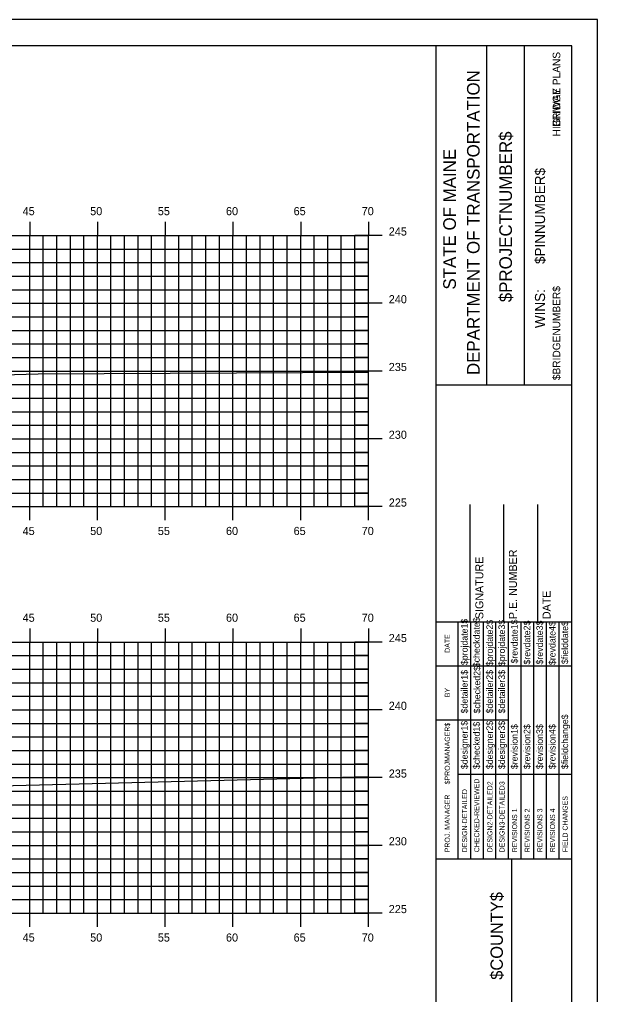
# Model space of a CAD drawing. Extents: x 1168600 to 1177589, y 610178 to 611246.
# Drawn here: x 1171681.5 to 1171724.2, y 610938.6 to 611010.5 of the extents above; entities that cross this region are included whole.
import ezdxf

# ---------------------------------------------------------------- set-up
doc = ezdxf.new("R2010")
doc.units = 0
for name, color, linetype in [('_Construction', 7, 'Continuous'), ('_Station Equation', 7, 'Continuous'), ('BORDER', 7, 'Continuous'), ('H_V ANNOTATION', 7, 'Continuous'), ('MAJOR', 7, 'Continuous'), ('MINOR', 7, 'Continuous')]:
    doc.layers.add(name, color=color, linetype=linetype)

msp = doc.modelspace()

# ---------------------------------------------------------------- linework, layer by layer
at = {"layer": '_Construction'}
for p, q in [((1171722.289, 611008.596), (1171562.289, 611008.596)), ((1171712.289, 610903.599), (1171712.289, 611008.599)), ((1171716.017, 610983.593), (1171716.017, 611008.593)), ((1171718.812, 610983.593), (1171718.812, 611008.593)), ((1171722.289, 610903.599), (1171722.289, 611008.599)), ((1171712.29, 610983.59), (1171722.289, 610983.59)), ((1171714.789, 610966.099), (1171714.789, 610974.747)), ((1171717.289, 610966.099), (1171717.289, 610974.747)), ((1171719.789, 610966.099), (1171719.789, 610974.747)), ((1171712.289, 610966.099), (1171722.289, 610966.099)), ((1171712.289, 610948.599), (1171722.289, 610948.599)), ((1171717.88, 610913.599), (1171717.88, 610948.599))]:
    msp.add_line(p, q, dxfattribs=at)
msp.add_lwpolyline([(1171554.195, 610900.537), (1171724.195, 610900.537), (1171724.195, 611010.537), (1171554.195, 611010.537)], close=True, dxfattribs=at)
for points in [[(1171713.904, 610962.849), (1171713.904, 610966.099)], [(1171714.836, 610948.602), (1171714.836, 610966.099)], [(1171715.768, 610966.099), (1171715.768, 610948.602)], [(1171716.7, 610948.602), (1171716.7, 610966.099)], [(1171717.631, 610948.602), (1171717.631, 610966.099)], [(1171718.563, 610948.602), (1171718.563, 610966.099)], [(1171719.495, 610948.602), (1171719.495, 610966.099)], [(1171720.426, 610948.602), (1171720.426, 610966.099)], [(1171721.358, 610948.602), (1171721.358, 610966.099)], [(1171713.905, 610948.602), (1171713.905, 610965.393)], [(1171712.289, 610962.849), (1171722.289, 610962.849)], [(1171712.289, 610958.849), (1171713.905, 610958.849)], [(1171713.904, 610958.849), (1171717.63, 610958.849)], [(1171713.904, 610954.849), (1171722.289, 610954.849)]]:
    msp.add_lwpolyline(points, dxfattribs=at)
at = {"layer": '_Station Equation'}
for points in [[(1171637.579, 610988.718), (1171640.489, 610988.667), (1171642.337, 610988.632), (1171645.496, 610988.572), (1171647.014, 610988.54), (1171647.814, 610988.523), (1171649.776, 610988.467), (1171650.503, 610988.446), (1171651.852, 610988.397), (1171655.509, 610988.267), (1171656.61, 610988.178), (1171660.516, 610987.853), (1171662.824, 610987.715), (1171663.208, 610987.691), (1171665.052, 610987.263), (1171665.478, 610987.162), (1171665.519, 610987.044), (1171665.594, 610987.046), (1171666.746, 610986.903), (1171668.316, 610986.518), (1171678.504, 610984.276), (1171682.908, 610984.387), (1171707.289, 610984.525)], [(1171637.58, 610988.718), (1171640.489, 610988.667), (1171642.338, 610988.631), (1171645.496, 610988.572), (1171647.013, 610988.54), (1171647.814, 610988.523), (1171649.775, 610988.467), (1171650.503, 610988.446), (1171651.853, 610988.397), (1171655.509, 610988.267), (1171656.611, 610988.178), (1171660.516, 610987.853), (1171662.823, 610987.715), (1171663.208, 610987.691), (1171665.051, 610987.263), (1171665.478, 610987.162), (1171665.519, 610987.044), (1171665.594, 610987.046), (1171666.746, 610986.903), (1171668.316, 610986.518), (1171678.504, 610984.276), (1171682.909, 610984.387), (1171707.289, 610984.525)], [(1171631.566, 610957.738), (1171641.352, 610957.54), (1171661.317, 610957.138), (1171662.659, 610956.972), (1171663.774, 610956.834), (1171664.283, 610956.684), (1171664.575, 610956.657), (1171664.763, 610956.615), (1171664.896, 610956.599), (1171664.993, 610956.591), (1171665.069, 610956.577), (1171665.128, 610956.586), (1171665.284, 610956.557), (1171665.624, 610956.488), (1171666.069, 610956.389), (1171676.183, 610953.897), (1171704.428, 610954.607), (1171707.289, 610954.672)], [(1171631.575, 610957.737), (1171641.369, 610957.54), (1171661.317, 610957.138), (1171662.657, 610956.972), (1171663.773, 610956.835), (1171664.283, 610956.684), (1171664.574, 610956.657), (1171664.763, 610956.615), (1171664.895, 610956.599), (1171664.993, 610956.591), (1171665.068, 610956.577), (1171665.128, 610956.586), (1171665.283, 610956.557), (1171665.624, 610956.488), (1171666.07, 610956.389), (1171676.183, 610953.897), (1171704.427, 610954.607), (1171707.289, 610954.672)]]:
    msp.add_lwpolyline(points, dxfattribs=at)
at = {"layer": 'MAJOR'}
for p, q in [((1171682.289, 610995.598), (1171682.289, 610994.596)), ((1171687.289, 610995.598), (1171687.289, 610994.596)), ((1171692.289, 610995.598), (1171692.289, 610994.596)), ((1171697.289, 610995.598), (1171697.289, 610994.596)), ((1171702.289, 610995.598), (1171702.289, 610994.596)), ((1171707.289, 610995.598), (1171707.289, 610994.596)), ((1171567.289, 610994.596), (1171707.289, 610994.596)), ((1171567.289, 610994.596), (1171707.289, 610994.596)), ((1171682.289, 610974.596), (1171682.289, 610994.596)), ((1171687.289, 610974.596), (1171687.289, 610994.596)), ((1171692.289, 610974.596), (1171692.289, 610994.596)), ((1171697.289, 610974.596), (1171697.289, 610994.596)), ((1171702.289, 610974.596), (1171702.289, 610994.596)), ((1171708.291, 610994.596), (1171706.287, 610994.596)), ((1171707.289, 610974.596), (1171707.289, 610994.596)), ((1171707.289, 610974.596), (1171707.289, 610994.596)), ((1171567.289, 610989.596), (1171707.289, 610989.596)), ((1171708.291, 610989.596), (1171706.287, 610989.596)), ((1171567.289, 610984.596), (1171707.289, 610984.596)), ((1171708.291, 610984.596), (1171706.287, 610984.596)), ((1171567.289, 610979.596), (1171707.289, 610979.596)), ((1171708.291, 610979.596), (1171706.287, 610979.596)), ((1171567.289, 610974.596), (1171707.289, 610974.596)), ((1171567.289, 610974.596), (1171707.289, 610974.596)), ((1171682.289, 610973.594), (1171682.289, 610974.596)), ((1171687.289, 610973.594), (1171687.289, 610974.596)), ((1171692.289, 610973.594), (1171692.289, 610974.596)), ((1171697.289, 610973.594), (1171697.289, 610974.596)), ((1171702.289, 610973.594), (1171702.289, 610974.596)), ((1171708.291, 610974.596), (1171706.287, 610974.596)), ((1171707.289, 610973.594), (1171707.289, 610974.596)), ((1171682.289, 610965.598), (1171682.289, 610964.596)), ((1171687.289, 610965.598), (1171687.289, 610964.596)), ((1171692.289, 610965.598), (1171692.289, 610964.596)), ((1171697.289, 610965.598), (1171697.289, 610964.596)), ((1171702.289, 610965.598), (1171702.289, 610964.596)), ((1171707.289, 610965.598), (1171707.289, 610964.596)), ((1171567.289, 610964.596), (1171707.289, 610964.596)), ((1171567.289, 610964.596), (1171707.289, 610964.596)), ((1171682.289, 610944.596), (1171682.289, 610964.596)), ((1171687.289, 610944.596), (1171687.289, 610964.596)), ((1171692.289, 610944.596), (1171692.289, 610964.596)), ((1171697.289, 610944.596), (1171697.289, 610964.596)), ((1171702.289, 610944.596), (1171702.289, 610964.596)), ((1171708.291, 610964.596), (1171706.287, 610964.596)), ((1171707.289, 610944.596), (1171707.289, 610964.596)), ((1171707.289, 610944.596), (1171707.289, 610964.596)), ((1171567.289, 610959.596), (1171707.289, 610959.596)), ((1171708.291, 610959.596), (1171706.287, 610959.596)), ((1171567.289, 610954.596), (1171707.289, 610954.596)), ((1171708.291, 610954.596), (1171706.287, 610954.596)), ((1171567.289, 610949.596), (1171707.289, 610949.596)), ((1171708.291, 610949.596), (1171706.287, 610949.596)), ((1171567.289, 610944.596), (1171707.289, 610944.596)), ((1171567.289, 610944.596), (1171707.289, 610944.596)), ((1171682.289, 610943.594), (1171682.289, 610944.596)), ((1171687.289, 610943.594), (1171687.289, 610944.596)), ((1171692.289, 610943.594), (1171692.289, 610944.596)), ((1171697.289, 610943.594), (1171697.289, 610944.596)), ((1171702.289, 610943.594), (1171702.289, 610944.596)), ((1171708.291, 610944.596), (1171706.287, 610944.596)), ((1171707.289, 610943.594), (1171707.289, 610944.596))]:
    msp.add_line(p, q, dxfattribs=at)
at = {"layer": 'MINOR'}
for p, q in [((1171683.289, 610974.596), (1171683.289, 610994.596)), ((1171684.289, 610974.596), (1171684.289, 610994.596)), ((1171685.289, 610974.596), (1171685.289, 610994.596)), ((1171686.289, 610974.596), (1171686.289, 610994.596)), ((1171688.289, 610974.596), (1171688.289, 610994.596)), ((1171689.289, 610974.596), (1171689.289, 610994.596)), ((1171690.289, 610974.596), (1171690.289, 610994.596)), ((1171691.289, 610974.596), (1171691.289, 610994.596)), ((1171693.289, 610974.596), (1171693.289, 610994.596)), ((1171694.289, 610974.596), (1171694.289, 610994.596)), ((1171695.289, 610974.596), (1171695.289, 610994.596)), ((1171696.289, 610974.596), (1171696.289, 610994.596)), ((1171698.289, 610974.596), (1171698.289, 610994.596)), ((1171699.289, 610974.596), (1171699.289, 610994.596)), ((1171700.289, 610974.596), (1171700.289, 610994.596)), ((1171701.289, 610974.596), (1171701.289, 610994.596)), ((1171703.289, 610974.596), (1171703.289, 610994.596)), ((1171704.289, 610974.596), (1171704.289, 610994.596)), ((1171705.289, 610974.596), (1171705.289, 610994.596)), ((1171706.289, 610974.596), (1171706.289, 610994.596)), ((1171567.289, 610993.596), (1171707.289, 610993.596)), ((1171707.289, 610993.596), (1171706.287, 610993.596)), ((1171567.289, 610992.596), (1171707.289, 610992.596)), ((1171707.289, 610992.596), (1171706.287, 610992.596)), ((1171567.289, 610991.596), (1171707.289, 610991.596)), ((1171707.289, 610991.596), (1171706.287, 610991.596)), ((1171567.289, 610990.596), (1171707.289, 610990.596)), ((1171707.289, 610990.596), (1171706.287, 610990.596)), ((1171567.289, 610988.596), (1171707.289, 610988.596)), ((1171707.289, 610988.596), (1171706.287, 610988.596)), ((1171567.289, 610987.596), (1171707.289, 610987.596)), ((1171707.289, 610987.596), (1171706.287, 610987.596)), ((1171567.289, 610986.596), (1171707.289, 610986.596)), ((1171707.289, 610986.596), (1171706.287, 610986.596)), ((1171567.289, 610985.596), (1171707.289, 610985.596)), ((1171707.289, 610985.596), (1171706.287, 610985.596)), ((1171567.289, 610983.596), (1171707.289, 610983.596)), ((1171707.289, 610983.596), (1171706.287, 610983.596)), ((1171567.289, 610982.596), (1171707.289, 610982.596)), ((1171707.289, 610982.596), (1171706.287, 610982.596)), ((1171567.289, 610981.596), (1171707.289, 610981.596)), ((1171707.289, 610981.596), (1171706.287, 610981.596)), ((1171567.289, 610980.596), (1171707.289, 610980.596)), ((1171707.289, 610980.596), (1171706.287, 610980.596)), ((1171567.289, 610978.596), (1171707.289, 610978.596)), ((1171707.289, 610978.596), (1171706.287, 610978.596)), ((1171567.289, 610977.596), (1171707.289, 610977.596)), ((1171707.289, 610977.596), (1171706.287, 610977.596)), ((1171567.289, 610976.596), (1171707.289, 610976.596)), ((1171707.289, 610976.596), (1171706.287, 610976.596)), ((1171567.289, 610975.596), (1171707.289, 610975.596)), ((1171707.289, 610975.596), (1171706.287, 610975.596)), ((1171683.289, 610944.596), (1171683.289, 610964.596)), ((1171684.289, 610944.596), (1171684.289, 610964.596)), ((1171685.289, 610944.596), (1171685.289, 610964.596)), ((1171686.289, 610944.596), (1171686.289, 610964.596)), ((1171688.289, 610944.596), (1171688.289, 610964.596)), ((1171689.289, 610944.596), (1171689.289, 610964.596)), ((1171690.289, 610944.596), (1171690.289, 610964.596)), ((1171691.289, 610944.596), (1171691.289, 610964.596)), ((1171693.289, 610944.596), (1171693.289, 610964.596)), ((1171694.289, 610944.596), (1171694.289, 610964.596)), ((1171695.289, 610944.596), (1171695.289, 610964.596)), ((1171696.289, 610944.596), (1171696.289, 610964.596)), ((1171698.289, 610944.596), (1171698.289, 610964.596)), ((1171699.289, 610944.596), (1171699.289, 610964.596)), ((1171700.289, 610944.596), (1171700.289, 610964.596)), ((1171701.289, 610944.596), (1171701.289, 610964.596)), ((1171703.289, 610944.596), (1171703.289, 610964.596)), ((1171704.289, 610944.596), (1171704.289, 610964.596)), ((1171705.289, 610944.596), (1171705.289, 610964.596)), ((1171706.289, 610944.596), (1171706.289, 610964.596)), ((1171567.289, 610963.596), (1171707.289, 610963.596)), ((1171707.289, 610963.596), (1171706.287, 610963.596)), ((1171567.289, 610962.596), (1171707.289, 610962.596)), ((1171707.289, 610962.596), (1171706.287, 610962.596)), ((1171567.289, 610961.596), (1171707.289, 610961.596)), ((1171707.289, 610961.596), (1171706.287, 610961.596)), ((1171567.289, 610960.596), (1171707.289, 610960.596)), ((1171707.289, 610960.596), (1171706.287, 610960.596)), ((1171567.289, 610958.596), (1171707.289, 610958.596)), ((1171707.289, 610958.596), (1171706.287, 610958.596)), ((1171567.289, 610957.596), (1171707.289, 610957.596)), ((1171707.289, 610957.596), (1171706.287, 610957.596)), ((1171567.289, 610956.596), (1171707.289, 610956.596)), ((1171707.289, 610956.596), (1171706.287, 610956.596)), ((1171567.289, 610955.596), (1171707.289, 610955.596)), ((1171707.289, 610955.596), (1171706.287, 610955.596)), ((1171567.289, 610953.596), (1171707.289, 610953.596)), ((1171707.289, 610953.596), (1171706.287, 610953.596)), ((1171567.289, 610952.596), (1171707.289, 610952.596)), ((1171707.289, 610952.596), (1171706.287, 610952.596)), ((1171567.289, 610951.596), (1171707.289, 610951.596)), ((1171707.289, 610951.596), (1171706.287, 610951.596)), ((1171567.289, 610950.596), (1171707.289, 610950.596)), ((1171707.289, 610950.596), (1171706.287, 610950.596)), ((1171567.289, 610948.596), (1171707.289, 610948.596)), ((1171707.289, 610948.596), (1171706.287, 610948.596)), ((1171567.289, 610947.596), (1171707.289, 610947.596)), ((1171707.289, 610947.596), (1171706.287, 610947.596)), ((1171567.289, 610946.596), (1171707.289, 610946.596)), ((1171707.289, 610946.596), (1171706.287, 610946.596)), ((1171567.289, 610945.596), (1171707.289, 610945.596)), ((1171707.289, 610945.596), (1171706.287, 610945.596))]:
    msp.add_line(p, q, dxfattribs=at)

# ---------------------------------------------------------------- texts
at = {"layer": '_Construction'}
for s, height, p in [('BRIDGE PLANS', 0.55901, (1171721.447, 611002.62)), ('HIGHWAY PLANS', 0.55901, (1171721.447, 611001.911)), ('DEPARTMENT OF TRANSPORTATION', 0.93176, (1171715.496, 610984.302)), ('$PROJECTNUMBER$', 0.93176, (1171717.881, 610989.675)), ('STATE OF MAINE', 0.93176, (1171713.744, 610990.608)), ('$PINNUMBER$', 0.74527, (1171720.325, 610992.493)), ('$BRIDGENUMBER$', 0.55901, (1171721.447, 610983.926)), ('P.E. NUMBER', 0.59055, (1171718.25, 610966.291)), ('SIGNATURE', 0.5906, (1171715.769, 610966.291)), ('DATE', 0.5906, (1171720.73, 610966.291)), ('$projdate1$', 0.48455, (1171714.612, 610962.899)), ('$checkdate$', 0.48455, (1171715.506, 610962.742)), ('$projdate2$', 0.48455, (1171716.475, 610962.821)), ('$projdate3$', 0.48455, (1171717.369, 610962.821)), ('$revdate1$', 0.4845, (1171718.301, 610963.017)), ('$revdate2$', 0.4845, (1171719.233, 610962.939)), ('$revdate3$', 0.4845, (1171720.165, 610962.939)), ('$revdate4$', 0.4845, (1171721.096, 610962.899)), ('$fielddate$', 0.48455, (1171722.028, 610962.978)), ('DATE', 0.3714, (1171713.293, 610963.805)), ('$detailer1$', 0.48455, (1171714.612, 610959.334)), ('$checked2$', 0.4845, (1171715.543, 610959.334)), ('$detailer2$', 0.48455, (1171716.475, 610959.334)), ('$detailer3$', 0.48455, (1171717.369, 610959.334)), ('BY', 0.3714, (1171713.293, 610960.534)), ('$fieldchange$', 0.48455, (1171722.028, 610955.222)), ('$PROJMANAGER$', 0.37275, (1171713.293, 610954.094)), ('$designer1$', 0.48455, (1171714.612, 610955.222)), ('$checked1$', 0.4845, (1171715.506, 610955.222)), ('$designer2$', 0.48455, (1171716.475, 610955.222)), ('$designer3$', 0.48455, (1171717.369, 610955.222)), ('$revision1$', 0.48455, (1171718.301, 610955.222)), ('$revision2$', 0.48455, (1171719.233, 610955.222)), ('$revision3$', 0.48455, (1171720.165, 610955.222)), ('$revision4$', 0.48455, (1171721.096, 610955.222)), ('CHECKED-REVIEWED', 0.37275, (1171715.47, 610949.087)), ('DESIGN2-DETAILED2', 0.37275, (1171716.439, 610949.087)), ('DESIGN3-DETAILED3', 0.37275, (1171717.333, 610949.087)), ('PROJ. MANAGER', 0.37275, (1171713.293, 610949.087)), ('DESIGN-DETAILED', 0.37275, (1171714.575, 610949.087)), ('FIELD CHANGES', 0.37275, (1171721.992, 610949.087)), ('REVISIONS 1', 0.37275, (1171718.265, 610949.087)), ('REVISIONS 2', 0.37275, (1171719.196, 610949.087)), ('REVISIONS 3', 0.37275, (1171720.128, 610949.087)), ('REVISIONS 4', 0.37275, (1171721.06, 610949.087)), ('$COUNTY$', 0.9072, (1171717.209, 610939.678))]:
    msp.add_text(s, height=height, rotation=90, dxfattribs=at).set_placement(p)
at = {"layer": 'BORDER'}
msp.add_text('WINS:', height=0.7453, rotation=90, dxfattribs=at).set_placement((1171720.324, 610987.764))
at = {"layer": 'H_V ANNOTATION'}
for s, p in [('45', (1171681.767, 610996.096)), ('50', (1171686.753, 610996.096)), ('55', (1171691.745, 610996.096)), ('60', (1171696.775, 610996.096)), ('65', (1171701.767, 610996.096)), ('70', (1171706.791, 610996.096)), ('245', (1171708.789, 610994.596)), ('240', (1171708.789, 610989.596)), ('235', (1171708.789, 610984.596)), ('230', (1171708.789, 610979.596)), ('225', (1171708.789, 610974.596)), ('45', (1171681.767, 610972.496)), ('50', (1171686.753, 610972.496)), ('55', (1171691.745, 610972.496)), ('60', (1171696.775, 610972.496)), ('65', (1171701.767, 610972.496)), ('70', (1171706.791, 610972.496)), ('45', (1171681.767, 610966.096)), ('50', (1171686.753, 610966.096)), ('55', (1171691.745, 610966.096)), ('60', (1171696.775, 610966.096)), ('65', (1171701.767, 610966.096)), ('70', (1171706.791, 610966.096)), ('245', (1171708.789, 610964.596)), ('240', (1171708.789, 610959.596)), ('235', (1171708.789, 610954.596)), ('230', (1171708.789, 610949.596)), ('225', (1171708.789, 610944.596)), ('45', (1171681.767, 610942.496)), ('50', (1171686.753, 610942.496)), ('55', (1171691.745, 610942.496)), ('60', (1171696.775, 610942.496)), ('65', (1171701.767, 610942.496)), ('70', (1171706.791, 610942.496))]:
    msp.add_text(s, height=0.6, dxfattribs=at).set_placement(p)

doc.saveas('drawing.dxf')
